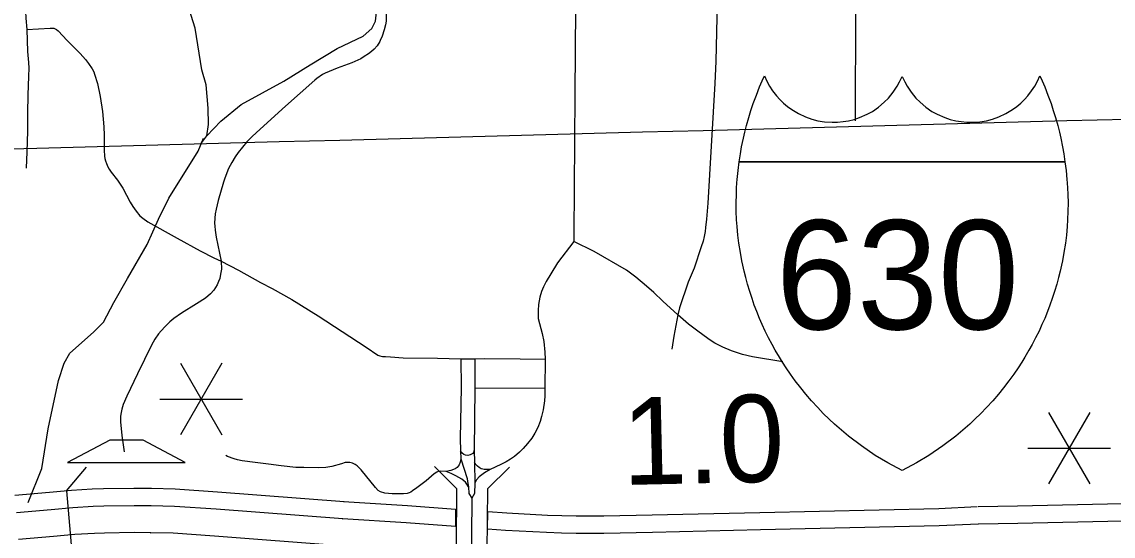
# Model space of a CAD drawing. Extents: x -19 to 366, y -4 to 359.
# Drawn here: x 151.546 to 152.547, y 191.169 to 191.64 of the extents above; entities that cross this region are included whole.
import ezdxf

# ---------------------------------------------------------------- set-up
doc = ezdxf.new("R2010")
doc.units = 0
for name, color, linetype in [('R_Exist Surface Annot', 7, 'Continuous'), ('R_Horz Alg', 7, 'Continuous'), ('R_Striping', 7, 'Continuous'), ('R_Temp Easement', 7, 'Continuous'), ('R_Water', 7, 'Continuous'), ('R_Xsect Slope', 7, 'Continuous'), ('Sheet Fence', 7, 'Continuous'), ('T_Vehicle Path Lt Minor', 7, 'Continuous')]:
    doc.layers.add(name, color=color, linetype=linetype)

msp = doc.modelspace()

# ---------------------------------------------------------------- linework, layer by layer
at = {"layer": 'R_Exist Surface Annot'}
for p, q in [((151.6648, 191.213), (151.6651, 191.213)), ((151.6648, 191.1969), (151.6646, 191.1969)), ((151.8401, 191.185), (151.8403, 191.185)), ((152.4231, 191.1802), (152.4227, 191.1802)), ((151.6642, 191.1723), (151.6644, 191.1723))]:
    msp.add_line(p, q, dxfattribs=at)
for points in [[(151.5397, 191.2067), (151.5716, 191.2095), (151.5917, 191.2112), (151.6106, 191.2124), (151.6209, 191.2127), (151.6489, 191.2132), (151.6648, 191.213)], [(151.6651, 191.213), (151.6867, 191.2126), (151.7255, 191.2099), (151.8415, 191.201)], [(151.6646, 191.1969), (151.649, 191.1971), (151.6212, 191.1967), (151.6114, 191.1963), (151.5929, 191.1951), (151.573, 191.1934), (151.5411, 191.1907)], [(151.8403, 191.185), (151.7244, 191.1938), (151.686, 191.1965), (151.6648, 191.1969)], [(151.8411, 191.201), (151.8997, 191.1974), (151.9438, 191.194), (151.9436, 191.1779)], [(151.9731, 191.1757), (151.9733, 191.1918), (151.9907, 191.1906), (152.0279, 191.1885), (152.0412, 191.1881), (152.0544, 191.1878), (152.0797, 191.1878), (152.1239, 191.1886), (152.2228, 191.191), (152.3866, 191.1946), (152.422, 191.1963)], [(152.4228, 191.1963), (152.459, 191.197), (152.5413, 191.1987), (152.5677, 191.1991), (152.5915, 191.1991), (152.6171, 191.1987), (152.6522, 191.1981), (152.6789, 191.1972)], [(151.9436, 191.1779), (151.8986, 191.1813), (151.8401, 191.185)], [(152.4227, 191.1802), (152.3871, 191.1786), (152.2232, 191.175), (152.1243, 191.1725), (152.0798, 191.1717), (152.0542, 191.1717), (152.0407, 191.172), (152.0272, 191.1725), (151.9896, 191.1745), (151.9731, 191.1757)], [(152.6783, 191.1811), (152.6517, 191.182), (152.6168, 191.1826), (152.5914, 191.183), (152.5678, 191.183), (152.5416, 191.1826), (152.4593, 191.1809), (152.4231, 191.1802)], [(151.6644, 191.1723), (151.6491, 191.1724), (151.6218, 191.172), (151.6126, 191.1717), (151.5947, 191.1706), (151.5751, 191.1689), (151.5432, 191.1661)], [(151.8384, 191.1604), (151.7226, 191.1693), (151.6849, 191.1719), (151.6642, 191.1723)]]:
    msp.add_lwpolyline(points, dxfattribs=at)
at = {"layer": 'R_Horz Alg'}
for points in [[(152.2038, 191.5122), (152.2049, 191.5194), (152.206, 191.5257), (152.2077, 191.5338), (152.2089, 191.5391), (152.2105, 191.5454), (152.2126, 191.5528), (152.2145, 191.559), (152.2166, 191.5654), (152.2195, 191.5732), (152.2224, 191.5806), (152.2248, 191.5863), (152.2269, 191.5908), (152.2291, 191.5859), (152.2316, 191.5813), (152.2344, 191.5771), (152.238, 191.5724), (152.2409, 191.5692), (152.2444, 191.5658), (152.248, 191.5628), (152.2519, 191.5599), (152.2581, 191.5562), (152.2645, 191.5532), (152.2702, 191.5512), (152.2759, 191.5497), (152.282, 191.5487), (152.2891, 191.5483), (152.2938, 191.5484), (152.2991, 191.5489), (152.3039, 191.5497), (152.309, 191.5509), (152.3141, 191.5526), (152.321, 191.5557), (152.3258, 191.5583), (152.3313, 191.5621), (152.3367, 191.5666), (152.3405, 191.5705), (152.345, 191.5759), (152.3486, 191.5813), (152.3507, 191.5852), (152.3531, 191.5902)], [(152.3531, 191.5902), (152.3555, 191.5852), (152.3576, 191.5813), (152.3613, 191.5759), (152.3657, 191.5705), (152.3696, 191.5666), (152.3749, 191.5621), (152.3804, 191.5583), (152.3852, 191.5557), (152.3921, 191.5526), (152.3972, 191.5509), (152.4023, 191.5497), (152.4071, 191.5489), (152.4124, 191.5484), (152.4171, 191.5483), (152.4242, 191.5487), (152.4303, 191.5497), (152.436, 191.5512), (152.4417, 191.5532), (152.4481, 191.5562), (152.4543, 191.5599), (152.4582, 191.5628), (152.4618, 191.5658), (152.4653, 191.5692), (152.4682, 191.5724), (152.4718, 191.5771), (152.4746, 191.5813), (152.4772, 191.5859), (152.4794, 191.5908), (152.4814, 191.5863), (152.4838, 191.5806), (152.4867, 191.5732), (152.4896, 191.5654), (152.4917, 191.559), (152.4936, 191.5528), (152.4957, 191.5454), (152.4973, 191.5391), (152.4985, 191.5338), (152.5002, 191.5257), (152.5013, 191.5194), (152.5024, 191.5122)], [(152.3531, 191.2293), (152.34, 191.2363), (152.3285, 191.2432), (152.3158, 191.2518), (152.304, 191.2607), (152.2911, 191.2718), (152.2863, 191.2762), (152.2808, 191.2816), (152.2757, 191.2869), (152.2701, 191.293), (152.2647, 191.2993), (152.2601, 191.3049), (152.2552, 191.3114), (152.2507, 191.3176), (152.2468, 191.3233), (152.2434, 191.3286), (152.2406, 191.3331), (152.2368, 191.3395), (152.2339, 191.3447), (152.2307, 191.3508), (152.2276, 191.3571), (152.2249, 191.363), (152.2224, 191.3686), (152.2199, 191.3749), (152.2176, 191.3808), (152.2155, 191.3869), (152.2134, 191.3933), (152.2114, 191.3999), (152.2097, 191.4061), (152.2082, 191.412), (152.207, 191.4173), (152.2062, 191.4213), (152.2048, 191.4289), (152.2034, 191.4376), (152.2025, 191.445), (152.2018, 191.4527), (152.2014, 191.4589), (152.2011, 191.4668), (152.201, 191.4742), (152.2012, 191.4824), (152.2014, 191.4878), (152.2017, 191.4928), (152.202, 191.4959), (152.2027, 191.504), (152.2038, 191.5122)], [(152.5024, 191.5122), (152.2038, 191.5122)], [(152.2038, 191.5122), (152.5024, 191.5122)], [(152.5024, 191.5122), (152.5035, 191.504), (152.5042, 191.4959), (152.5045, 191.4928), (152.5048, 191.4878), (152.505, 191.4824), (152.5052, 191.4742), (152.5051, 191.4668), (152.5048, 191.4589), (152.5044, 191.4527), (152.5037, 191.445), (152.5028, 191.4376), (152.5014, 191.4289), (152.5, 191.4213), (152.4992, 191.4173), (152.498, 191.412), (152.4965, 191.4061), (152.4948, 191.3999), (152.4928, 191.3933), (152.4907, 191.3869), (152.4886, 191.3808), (152.4863, 191.3749), (152.4838, 191.3686), (152.4813, 191.363), (152.4786, 191.3571), (152.4755, 191.3508), (152.4723, 191.3447), (152.4694, 191.3395), (152.4657, 191.3331), (152.4628, 191.3286), (152.4594, 191.3233), (152.4555, 191.3176), (152.451, 191.3114), (152.4461, 191.3049), (152.4415, 191.2993), (152.4361, 191.293), (152.4305, 191.2869), (152.4254, 191.2816), (152.4199, 191.2762), (152.4151, 191.2718), (152.4022, 191.2607), (152.3904, 191.2518), (152.3777, 191.2432), (152.3662, 191.2363), (152.3531, 191.2293)], [(152.2159, 191.3333), (152.2069, 191.3357), (152.1968, 191.3389), (152.1886, 191.3423), (152.1814, 191.346), (152.1779, 191.3481), (152.1751, 191.3501), (152.1658, 191.3571), (152.1573, 191.3633), (152.1474, 191.372)]]:
    msp.add_lwpolyline(points, dxfattribs=at)
at = {"layer": 'R_Striping'}
for points in [[(151.5491, 191.656), (151.5498, 191.6436), (151.5506, 191.6332)], [(151.8803, 191.6585), (151.8803, 191.6543), (151.8802, 191.6455), (151.88, 191.6409), (151.8796, 191.6375), (151.8784, 191.6329), (151.8765, 191.6272), (151.8747, 191.6232)], [(152.0544, 191.6562), (152.0536, 191.6533), (152.0531, 191.5738), (152.0522, 191.4454), (152.0523, 191.4391)], [(152.183, 191.6541), (152.1831, 191.6444), (152.1823, 191.6044), (152.1813, 191.5837), (152.1749, 191.4742), (152.1739, 191.4594), (152.173, 191.4519), (152.1725, 191.4482), (152.1717, 191.4438), (152.1706, 191.4395), (152.169, 191.4343), (152.1624, 191.4146), (152.1571, 191.4017), (152.1491, 191.3782), (152.1474, 191.372)], [(152.3104, 191.6516), (152.3099, 191.5496)], [(151.5506, 191.6332), (151.5513, 191.6131), (151.5523, 191.6031), (151.5525, 191.5979), (151.5523, 191.5906), (151.5515, 191.5732), (151.5512, 191.5569), (151.5513, 191.54), (151.5508, 191.5213), (151.5502, 191.5062)], [(151.5506, 191.6332), (151.572, 191.6345), (151.5755, 191.6344), (151.5768, 191.634), (151.5779, 191.6332), (151.5793, 191.632), (151.5878, 191.6231), (151.5997, 191.6112), (151.6045, 191.6057), (151.6073, 191.6022), (151.6106, 191.5971), (151.612, 191.5945), (151.6128, 191.5923), (151.6154, 191.5839), (151.6179, 191.5718), (151.6201, 191.5582), (151.6214, 191.5442), (151.6217, 191.5366), (151.6216, 191.5226), (151.6219, 191.5171), (151.6222, 191.5152), (151.6228, 191.5129), (151.6236, 191.5105), (151.6249, 191.5076), (151.6261, 191.5054), (151.6281, 191.5026), (151.6338, 191.4954), (151.6358, 191.4926), (151.6387, 191.4879), (151.6455, 191.475), (151.6478, 191.4712), (151.6508, 191.4668), (151.6544, 191.4627), (151.6569, 191.4603), (151.6615, 191.457), (151.6885, 191.4421)], [(151.8747, 191.6232), (151.8744, 191.6224), (151.8718, 191.6183), (151.8692, 191.6153), (151.8667, 191.613), (151.864, 191.6109), (151.8601, 191.6084), (151.8569, 191.6065), (151.8486, 191.6028), (151.8353, 191.5979), (151.8242, 191.5934), (151.8216, 191.592), (151.8167, 191.5884), (151.8147, 191.5868), (151.7878, 191.5629), (151.7647, 191.5421), (151.7573, 191.5352), (151.7524, 191.5303), (151.7483, 191.5256), (151.7444, 191.5207), (151.7416, 191.5166), (151.7385, 191.5114), (151.7357, 191.506), (151.7341, 191.502), (151.732, 191.4962), (151.7311, 191.4935), (151.7262, 191.4765), (151.7243, 191.4688), (151.7235, 191.4644), (151.7231, 191.4606), (151.7229, 191.4558), (151.723, 191.4531), (151.7234, 191.4494), (151.7243, 191.4431), (151.7288, 191.4212)], [(151.6885, 191.4421), (151.7096, 191.4305), (151.722, 191.424), (151.7288, 191.4212)], [(152.0523, 191.4391), (152.0372, 191.4196), (152.031, 191.4095), (152.0268, 191.4024), (152.0243, 191.3977), (152.0226, 191.3934), (152.021, 191.388), (152.0199, 191.3815), (152.0195, 191.376), (152.0194, 191.3686), (152.0231, 191.3547), (152.0246, 191.3474), (152.0257, 191.3378), (152.0258, 191.3313)], [(152.1474, 191.372), (152.1336, 191.3845), (152.1255, 191.3923), (152.1187, 191.3983), (152.1091, 191.4063), (152.1004, 191.4127), (152.0709, 191.4298), (152.0523, 191.4391)], [(151.7288, 191.4212), (151.7292, 191.4136), (151.7283, 191.4091), (151.7275, 191.4053), (151.7265, 191.4023), (151.7253, 191.3995), (151.7238, 191.3969), (151.7221, 191.3944), (151.719, 191.3911), (151.7146, 191.3872), (151.7064, 191.382), (151.6925, 191.3734), (151.6856, 191.3686), (151.6817, 191.3654), (151.6775, 191.3613), (151.6739, 191.3574), (151.6715, 191.3546), (151.668, 191.3496), (151.6649, 191.3442), (151.6521, 191.3179), (151.6423, 191.2974), (151.6391, 191.2898), (151.6378, 191.2855), (151.6371, 191.2823), (151.6366, 191.279), (151.6365, 191.2769), (151.6366, 191.2738), (151.6378, 191.2613), (151.6399, 191.2465)], [(151.7288, 191.4212), (151.7448, 191.4128), (151.7649, 191.4016), (151.7757, 191.3959), (151.7935, 191.386), (151.8178, 191.3709), (151.8619, 191.3424), (151.8724, 191.3351), (151.8744, 191.3343), (151.8768, 191.3338), (151.8794, 191.3336), (151.884, 191.3335)], [(152.1474, 191.372), (152.1438, 191.3524), (152.1421, 191.3406)], [(151.884, 191.3335), (151.8956, 191.3326), (151.9272, 191.3323), (151.9487, 191.3317)], [(151.9487, 191.3317), (151.9489, 191.3053), (151.948, 191.2585), (151.9482, 191.2474)], [(151.9487, 191.3317), (151.9613, 191.3317)], [(151.9613, 191.3317), (151.9703, 191.3318), (152.0029, 191.3316), (152.0258, 191.3313)], [(151.9613, 191.3317), (151.9614, 191.3047)], [(152.0258, 191.3313), (152.0256, 191.3044)], [(152.2437, 191.329), (152.2159, 191.3333)], [(151.9614, 191.3047), (151.9609, 191.248)], [(152.0256, 191.3044), (151.9614, 191.3047)], [(152.0256, 191.3044), (152.0255, 191.2976), (152.0252, 191.2932), (152.024, 191.285), (152.0226, 191.2788), (152.0212, 191.2742), (152.019, 191.2687), (152.0163, 191.2634), (152.0135, 191.259), (152.0098, 191.2541), (152.0058, 191.2495), (152.0022, 191.246), (151.9977, 191.2423), (151.994, 191.2396), (151.9902, 191.2373), (151.9852, 191.2347), (151.9754, 191.2303)], [(151.9609, 191.248), (151.9601, 191.2459), (151.9595, 191.2449), (151.9571, 191.2436), (151.9551, 191.2432), (151.9527, 191.2434), (151.9512, 191.244), (151.9498, 191.2451), (151.9482, 191.2474)], [(151.9482, 191.2474), (151.9487, 191.2399)], [(151.9609, 191.248), (151.961, 191.2366)], [(151.9351, 191.2285), (151.9295, 191.2287), (151.9277, 191.2284), (151.9266, 191.2279), (151.924, 191.2262), (151.9167, 191.2198), (151.9081, 191.2135), (151.9044, 191.2106), (151.9028, 191.2096), (151.9012, 191.2088), (151.8993, 191.2084), (151.896, 191.2081), (151.8856, 191.2081), (151.8789, 191.2087), (151.8748, 191.2099), (151.8729, 191.2109), (151.8702, 191.2138), (151.8572, 191.23), (151.8563, 191.2309), (151.8535, 191.2335), (151.8516, 191.2348), (151.8492, 191.2359), (151.8468, 191.2367), (151.8448, 191.2368), (151.8424, 191.2366), (151.8391, 191.2355), (151.8302, 191.233), (151.8248, 191.232), (151.818, 191.2318), (151.8047, 191.2322), (151.7973, 191.2322), (151.7838, 191.2335), (151.7724, 191.2352), (151.7601, 191.2366), (151.7482, 191.2383), (151.7437, 191.2392), (151.7409, 191.2399), (151.7346, 191.2422), (151.7332, 191.243)], [(151.9487, 191.2399), (151.9479, 191.237), (151.9469, 191.2344), (151.9461, 191.2332), (151.9452, 191.2322), (151.9435, 191.231), (151.9417, 191.2301), (151.9393, 191.2294), (151.9351, 191.2285)], [(151.9487, 191.2399), (151.9543, 191.222), (151.9548, 191.2194), (151.9555, 191.2145)], [(151.961, 191.2366), (151.9613, 191.2177)], [(151.9754, 191.2303), (151.9726, 191.2301), (151.97, 191.2302), (151.9686, 191.2305), (151.9673, 191.231), (151.9654, 191.2321), (151.9637, 191.2333), (151.9623, 191.2347), (151.961, 191.2366)], [(151.9555, 191.2145), (151.9542, 191.2167), (151.9529, 191.2185), (151.9514, 191.2199), (151.9494, 191.2214), (151.9439, 191.2245), (151.9397, 191.2265), (151.9351, 191.2285)], [(151.9754, 191.2303), (151.9702, 191.2271), (151.9653, 191.2234), (151.963, 191.2208), (151.9613, 191.2177)], [(151.9613, 191.2177), (151.9611, 191.2082), (151.9586, 191.2041)], [(151.9555, 191.2145), (151.9559, 191.2084), (151.9586, 191.2041)], [(151.9586, 191.2041), (151.9584, 191.1694)], [(151.9584, 191.1694), (151.9584, 191.1598)]]:
    msp.add_lwpolyline(points, dxfattribs=at)
at = {"layer": 'R_Temp Easement'}
for points in [[(151.7156, 191.5359), (151.7174, 191.5462), (151.7169, 191.5613), (151.715, 191.5826), (151.7111, 191.5962), (151.7051, 191.6344), (151.696, 191.6639), (151.6895, 191.6959), (151.6831, 191.7092), (151.6714, 191.7243), (151.6459, 191.749), (151.6308, 191.7612), (151.6191, 191.7731), (151.5856, 191.7939), (151.5681, 191.8078), (151.5644, 191.8133), (151.5597, 191.8339), (151.5536, 191.8447), (151.5395, 191.8565)], [(151.7102, 191.5286), (151.7156, 191.5359), (151.7286, 191.5493), (151.7472, 191.5646), (151.7864, 191.586), (151.8105, 191.601), (151.8352, 191.6158), (151.859, 191.627), (151.8671, 191.6343), (151.8703, 191.6409), (151.872, 191.6542), (151.8728, 191.652), (151.8737, 191.6581)], [(151.5519, 191.2001), (151.5646, 191.2312), (151.5702, 191.2674), (151.5798, 191.3119), (151.5848, 191.3277), (151.5902, 191.3368), (151.6118, 191.356), (151.6211, 191.3651), (151.6304, 191.3832), (151.6429, 191.4051), (151.6609, 191.4364), (151.6713, 191.4596), (151.6808, 191.4788), (151.7077, 191.5217), (151.7127, 191.5338)]]:
    msp.add_lwpolyline(points, dxfattribs=at)
at = {"layer": 'R_Water'}
for q in [(151.6055, 191.2325), (151.5919, 191.1542)]:
    msp.add_line((151.5871, 191.2108), q, dxfattribs=at)
for points in [[(151.9445, 191.2127), (151.9245, 191.233)], [(151.9931, 191.2325), (151.9729, 191.2126)], [(151.9445, 191.2127), (151.9442, 191.1598)], [(151.9729, 191.2126), (151.9725, 191.155)]]:
    msp.add_lwpolyline(points, dxfattribs=at)
at = {"layer": 'R_Xsect Slope'}
for p, q in [((151.6267, 191.2572), (151.588, 191.2368)), ((151.6573, 191.2572), (151.6267, 191.2572)), ((151.696, 191.2367), (151.6573, 191.2572)), ((151.588, 191.2368), (151.642, 191.2367)), ((151.642, 191.2367), (151.696, 191.2367))]:
    msp.add_line(p, q, dxfattribs=at)
at = {"layer": 'Sheet Fence'}
for points in [[(156.5095, 189.3937), (156.4476, 191.6563), (156.2114, 200.2762), (155.9745, 208.8963), (155.7368, 217.5164), (155.4984, 226.1367), (155.2592, 234.7572), (155.0193, 243.3778), (154.7787, 251.9985), (154.5373, 260.6194), (154.2952, 269.2404), (154.0523, 277.8615), (153.8087, 286.4828), (153.5644, 295.1042), (153.3193, 303.7258), (153.0735, 312.3475), (152.827, 320.9694), (152.5798, 329.5914), (152.3318, 338.2135), (152.0831, 346.8358)], [(154.1159, 1.8709), (153.9063, 10.4874), (153.696, 19.1041), (153.485, 27.7209), (153.2733, 36.3378), (153.0608, 44.9549), (152.8476, 53.5721), (152.6337, 62.1894), (152.419, 70.8069), (152.2036, 79.4245), (151.9875, 88.0422), (151.7707, 96.6601), (151.5531, 105.2782), (151.3348, 113.8963), (151.1158, 122.5147), (150.8961, 131.1331), (150.6757, 139.7517), (150.4545, 148.3704), (150.2326, 156.9893), (150.0101, 165.6083), (149.7867, 174.2275), (149.5627, 182.8468), (149.338, 191.4662), (149.1125, 200.0858), (148.8864, 208.7055), (148.6595, 217.3254), (148.4319, 225.9454), (148.2037, 234.5655), (147.9747, 243.1858), (147.745, 251.8063), (147.5146, 260.4269), (147.2835, 269.0476), (147.0517, 277.6685), (146.8191, 286.2895), (146.5859, 294.9106), (146.352, 303.5319), (146.1174, 312.1534), (145.8821, 320.775), (145.6461, 329.3967), (145.4094, 338.0186), (145.172, 346.6406)], [(0, 189.5162), (7.1121, 189.5206), (14.2243, 189.5339), (21.3364, 189.556), (28.4484, 189.5869), (35.5605, 189.6267), (42.6725, 189.6754), (49.7844, 189.7329), (56.8962, 189.7992), (64.0079, 189.8744), (71.1196, 189.9584), (78.2311, 190.0512), (85.3425, 190.1529), (92.4538, 190.2635), (99.5649, 190.3829), (106.6759, 190.5111), (113.7867, 190.6482), (120.8974, 190.7941), (128.0078, 190.9489), (135.1181, 191.1125), (142.2282, 191.2849), (149.338, 191.4662), (156.4476, 191.6563), (163.5569, 191.8553), (170.666, 192.0631), (177.7749, 192.2798), (184.8835, 192.5053), (191.9917, 192.7396), (199.0997, 192.9828), (206.2074, 193.2348), (213.3147, 193.4956), (220.4218, 193.7653), (227.5285, 194.0438), (234.6348, 194.3312), (241.7408, 194.6274), (248.8464, 194.9324), (255.9516, 195.2463), (263.0564, 195.569), (270.1608, 195.9005), (277.2648, 196.2409), (284.3683, 196.5901), (291.4715, 196.9481), (298.5741, 197.315), (305.6763, 197.6907), (312.7781, 198.0753), (319.8793, 198.4686), (326.9801, 198.8708), (334.0804, 199.2818), (341.1801, 199.7017)]]:
    msp.add_spline(points, degree=3, dxfattribs=at)
at = {"layer": 'T_Vehicle Path Lt Minor'}
for p, q in [((151.7294, 191.3275), (151.6915, 191.2619)), ((151.6915, 191.3275), (151.7294, 191.2619)), ((151.6726, 191.2947), (151.7484, 191.2947)), ((152.5252, 191.2826), (152.4874, 191.217)), ((152.4874, 191.2826), (152.5252, 191.217)), ((152.4684, 191.2498), (152.5442, 191.2498))]:
    msp.add_line(p, q, dxfattribs=at)

# ---------------------------------------------------------------- texts
at = {"layer": 'R_Horz Alg'}
msp.add_text('630', height=0.1, dxfattribs=at).set_placement((152.2373, 191.3586))
at = {"layer": 'T_Vehicle Path Lt Minor'}
msp.add_text('1.0', height=0.08, rotation=1.2978, dxfattribs=at).set_placement((152.0972, 191.216))

doc.saveas('drawing.dxf')
